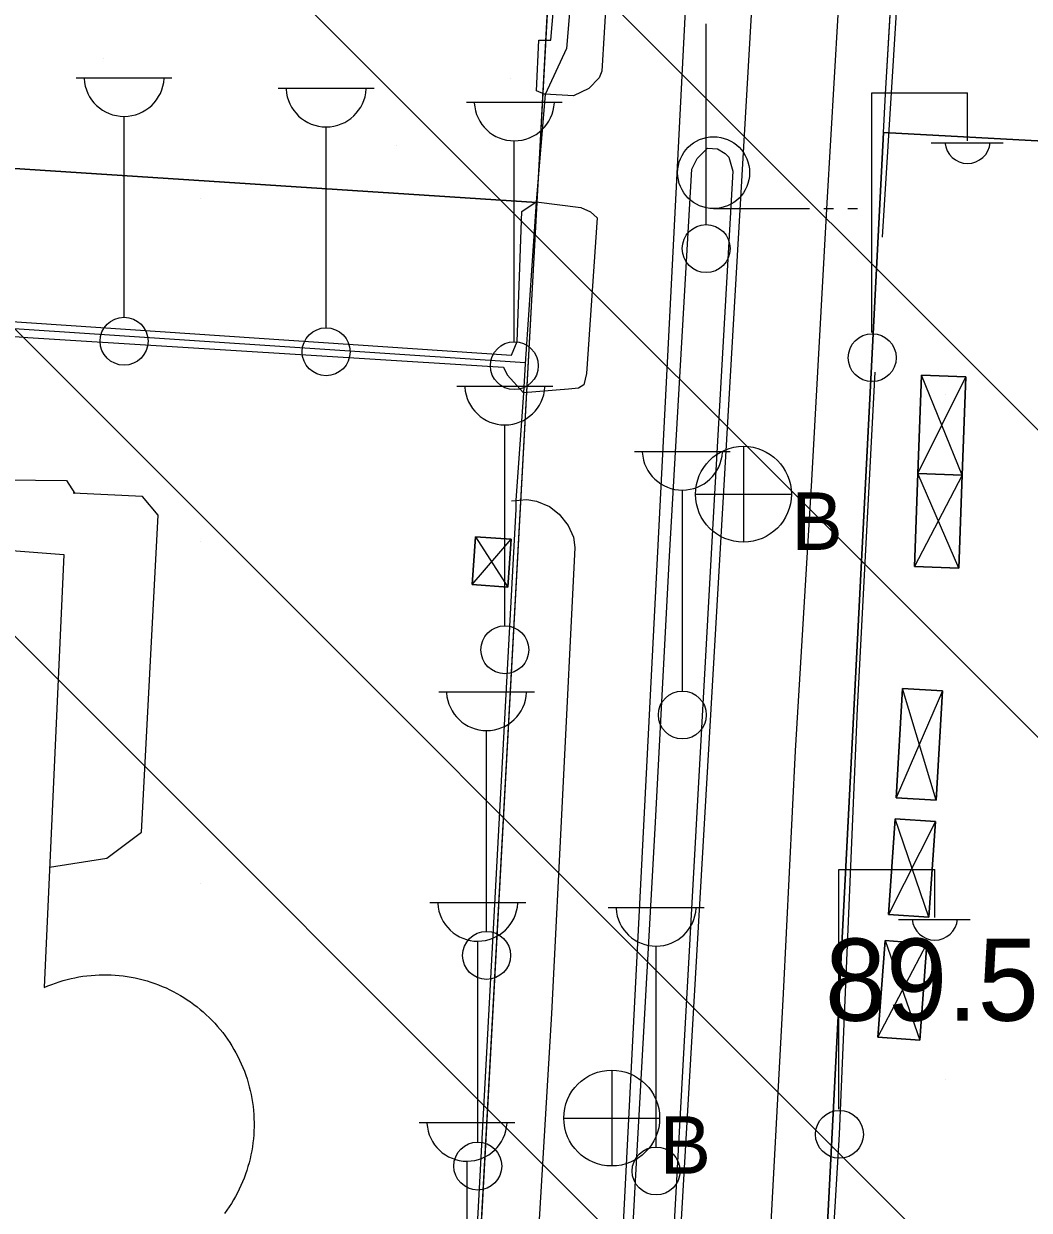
# Model space of a CAD drawing. Extents: x 417995 to 421451, y 4454518 to 4458015.
# Drawn here: x 420847.5 to 420920.9, y 4455478.6 to 4455565.3 of the extents above; entities that cross this region are included whole.
import ezdxf

# ---------------------------------------------------------------- set-up
doc = ezdxf.new("R2010")
doc.units = 0
for name, color, linetype in [('ADAKENARI', 7, 'Continuous'), ('B_Betonzemin', 7, 'Continuous'), ('B_Kapi', 7, 'Continuous'), ('B_Sundurma', 7, 'Continuous'), ('B_Ticari', 7, 'Continuous'), ('KALDIRIM_FAT', 7, 'Continuous'), ('PL_AYA_FUAR', 7, 'Continuous'), ('PL_K_BHA', 7, 'Continuous'), ('PL_SAY_KULTUR_TESIS', 7, 'Continuous'), ('S_Cad_Sok_Lambasi', 7, 'Continuous'), ('S_Elektrik_Diregi', 7, 'Continuous'), ('S_Rogar_Kapagi_Buski', 7, 'Continuous'), ('S_Tek_Agac', 7, 'Continuous'), ('Sinir_Duvar_tek_tarafa_ait', 7, 'Continuous'), ('Sinir_Ist_Duvari', 7, 'Continuous'), ('Sinir_Tel_bir_taraf', 7, 'Continuous'), ('SN_TR_SIVILASMA', 7, 'Continuous'), ('TRFAT_BHA', 7, 'Continuous'), ('TRFAT_PARKALANI', 7, 'Continuous'), ('Y_Kot_Noktasi', 7, 'Continuous'), ('Yol_Sose', 7, 'Continuous')]:
    doc.layers.add(name, color=color, linetype=linetype)

msp = doc.modelspace()

# ---------------------------------------------------------------- linework, layer by layer
at = {"layer": 'ADAKENARI'}
for p, q in [((420910.449, 4455560.119), (420912.469, 4455594.246)), ((420886.579, 4455581.517), (420884.979, 4455552.191)), ((420884.979, 4455552.191), (420718.56, 4455563.04)), ((420910.296, 4455557.308), (420910.449, 4455560.119)), ((420900.003, 4455356.914), (420910.296, 4455557.308)), ((420910.296, 4455557.308), (421023.863, 4455551.111)), ((420884.979, 4455552.191), (420878.176, 4455427.467))]:
    msp.add_line(p, q, dxfattribs=at)
at = {"layer": 'B_Betonzemin'}
msp.add_lwpolyline([(420849.402, 4455503.65), (420853.578, 4455504.292), (420856.105, 4455506.199), (420857.32, 4455529.349), (420856.18, 4455530.721), (420851.129, 4455530.953)], dxfattribs=at)
at = {"layer": 'B_Kapi'}
for points in [[(420885.599, 4455560.097), (420884.927, 4455552.257)], [(420884.001, 4455538.303), (420883.459, 4455530.43)]]:
    msp.add_lwpolyline(points, dxfattribs=at)
at = {"layer": 'B_Sundurma'}
for p, q in [((420912.817, 4455532.391), (420916.312, 4455539.455)), ((420916.054, 4455532.27), (420913.075, 4455539.576)), ((420916.054, 4455532.27), (420912.565, 4455525.601)), ((420915.802, 4455525.481), (420912.817, 4455532.391)), ((420880.259, 4455524.287), (420883.116, 4455527.598)), ((420880.499, 4455527.778), (420882.876, 4455524.107)), ((420914.605, 4455516.524), (420911.227, 4455508.703)), ((420914.137, 4455508.533), (420911.695, 4455516.694)), ((420914.104, 4455506.979), (420910.659, 4455500.197)), ((420913.609, 4455499.988), (420911.153, 4455507.187)), ((420909.897, 4455491.236), (420913.472, 4455498.057)), ((420910.424, 4455498.285), (420912.944, 4455491.008))]:
    msp.add_line(p, q, dxfattribs=at)
for points in [[(420912.817, 4455532.391), (420916.054, 4455532.27), (420916.312, 4455539.455), (420913.075, 4455539.576)], [(420912.818, 4455532.391), (420913.075, 4455539.576), (420916.312, 4455539.455), (420916.055, 4455532.27)], [(420915.802, 4455525.481), (420916.054, 4455532.27), (420912.817, 4455532.391), (420912.565, 4455525.601)], [(420915.802, 4455525.481), (420912.565, 4455525.601), (420912.818, 4455532.391), (420916.055, 4455532.27)], [(420880.499, 4455527.778), (420880.259, 4455524.287), (420882.876, 4455524.107), (420883.116, 4455527.598)], [(420880.499, 4455527.778), (420883.116, 4455527.598), (420882.876, 4455524.107), (420880.259, 4455524.287)], [(420914.137, 4455508.533), (420914.605, 4455516.524), (420911.695, 4455516.694), (420911.227, 4455508.703)], [(420914.137, 4455508.533), (420911.227, 4455508.703), (420911.695, 4455516.694), (420914.605, 4455516.524)], [(420913.609, 4455499.988), (420914.104, 4455506.979), (420911.153, 4455507.187), (420910.659, 4455500.197)], [(420913.609, 4455499.988), (420910.659, 4455500.197), (420911.154, 4455507.187), (420914.104, 4455506.979)], [(420910.424, 4455498.285), (420909.897, 4455491.236), (420912.944, 4455491.008), (420913.472, 4455498.057)], [(420910.424, 4455498.285), (420913.472, 4455498.057), (420912.944, 4455491.008), (420909.897, 4455491.236)]]:
    msp.add_lwpolyline(points, close=True, dxfattribs=at)
at = {"layer": 'B_Ticari'}
for points in [[(420833.653, 4455527.772), (420850.438, 4455526.496), (420849.003, 4455494.859), (420849.003, 4455494.859), (420849.275, 4455494.975), (420849.55, 4455495.083), (420849.828, 4455495.184), (420850.109, 4455495.277), (420850.392, 4455495.363), (420850.677, 4455495.44), (420850.964, 4455495.51), (420851.253, 4455495.573), (420851.543, 4455495.627), (420851.835, 4455495.674), (420852.128, 4455495.712), (420852.422, 4455495.743), (420852.717, 4455495.766), (420853.012, 4455495.781), (420853.308, 4455495.787), (420853.603, 4455495.786), (420853.899, 4455495.777), (420854.194, 4455495.76), (420854.488, 4455495.735), (420854.782, 4455495.701), (420855.075, 4455495.66), (420855.366, 4455495.611), (420855.656, 4455495.554), (420855.945, 4455495.49), (420856.231, 4455495.417), (420856.516, 4455495.337), (420856.798, 4455495.249), (420857.078, 4455495.154), (420857.355, 4455495.051), (420857.629, 4455494.94), (420857.9, 4455494.822), (420858.168, 4455494.697), (420858.432, 4455494.565), (420858.692, 4455494.425), (420858.949, 4455494.279), (420859.202, 4455494.125), (420859.45, 4455493.965), (420859.694, 4455493.799), (420859.934, 4455493.625), (420860.168, 4455493.445), (420860.398, 4455493.259), (420860.623, 4455493.067), (420860.842, 4455492.869), (420861.056, 4455492.665), (420861.264, 4455492.455), (420861.466, 4455492.24), (420861.663, 4455492.019), (420861.854, 4455491.793), (420862.038, 4455491.562), (420862.216, 4455491.326), (420862.388, 4455491.086), (420862.553, 4455490.84), (420862.711, 4455490.591), (420862.862, 4455490.337), (420863.007, 4455490.079), (420863.144, 4455489.817), (420863.275, 4455489.552), (420863.398, 4455489.284), (420863.514, 4455489.012), (420863.622, 4455488.737), (420863.723, 4455488.459), (420863.817, 4455488.178), (420863.903, 4455487.896), (420863.981, 4455487.611), (420864.051, 4455487.323), (420864.114, 4455487.035), (420864.169, 4455486.744), (420864.215, 4455486.452), (420864.254, 4455486.159), (420864.285, 4455485.865), (420864.308, 4455485.571), (420864.323, 4455485.275), (420864.33, 4455484.98), (420864.33, 4455484.684), (420864.321, 4455484.389), (420864.304, 4455484.094), (420864.279, 4455483.799), (420864.246, 4455483.506), (420864.205, 4455483.213), (420864.156, 4455482.921), (420864.1, 4455482.631), (420864.035, 4455482.343), (420863.963, 4455482.056), (420863.883, 4455481.772), (420863.796, 4455481.489), (420863.7, 4455481.209), (420863.598, 4455480.932), (420863.488, 4455480.658), (420863.37, 4455480.387), (420863.245, 4455480.119), (420863.113, 4455479.854), (420862.974, 4455479.594), (420862.828, 4455479.337), (420862.674, 4455479.084), (420862.515, 4455478.835), (420862.348, 4455478.591), (420862.175, 4455478.352)], [(420833.653, 4455527.772), (420850.438, 4455526.496), (420849.003, 4455494.859), (420849.003, 4455494.859), (420849.275, 4455494.975), (420849.55, 4455495.083), (420849.828, 4455495.184), (420850.109, 4455495.277), (420850.392, 4455495.362), (420850.677, 4455495.44), (420850.964, 4455495.511), (420851.253, 4455495.573), (420851.543, 4455495.627), (420851.835, 4455495.674), (420852.128, 4455495.712), (420852.422, 4455495.743), (420852.717, 4455495.766), (420853.012, 4455495.781), (420853.308, 4455495.787), (420853.603, 4455495.786), (420853.899, 4455495.777), (420854.194, 4455495.76), (420854.488, 4455495.735), (420854.782, 4455495.701), (420855.075, 4455495.66), (420855.366, 4455495.611), (420855.656, 4455495.554), (420855.945, 4455495.49), (420856.231, 4455495.417), (420856.516, 4455495.337), (420856.798, 4455495.249), (420857.078, 4455495.154), (420857.355, 4455495.051), (420857.629, 4455494.94), (420857.9, 4455494.822), (420858.168, 4455494.697), (420858.432, 4455494.565), (420858.692, 4455494.425), (420858.949, 4455494.279), (420859.202, 4455494.125), (420859.45, 4455493.965), (420859.694, 4455493.799), (420859.934, 4455493.625), (420860.168, 4455493.446), (420860.398, 4455493.259), (420860.623, 4455493.067), (420860.842, 4455492.869), (420861.056, 4455492.665), (420861.264, 4455492.455), (420861.467, 4455492.24), (420861.663, 4455492.019), (420861.854, 4455491.793), (420862.038, 4455491.562), (420862.216, 4455491.326), (420862.388, 4455491.085), (420862.553, 4455490.84), (420862.711, 4455490.591), (420862.862, 4455490.337), (420863.007, 4455490.079), (420863.145, 4455489.817), (420863.275, 4455489.552), (420863.398, 4455489.283), (420863.514, 4455489.012), (420863.622, 4455488.737), (420863.723, 4455488.459), (420863.817, 4455488.178), (420863.903, 4455487.896), (420863.981, 4455487.611), (420864.051, 4455487.323), (420864.114, 4455487.035), (420864.169, 4455486.744), (420864.215, 4455486.452), (420864.254, 4455486.159), (420864.285, 4455485.865), (420864.308, 4455485.571), (420864.323, 4455485.275), (420864.331, 4455484.98), (420864.33, 4455484.684), (420864.321, 4455484.389), (420864.304, 4455484.094), (420864.279, 4455483.799), (420864.246, 4455483.506), (420864.205, 4455483.213), (420864.156, 4455482.921), (420864.1, 4455482.631), (420864.035, 4455482.343), (420863.963, 4455482.056), (420863.883, 4455481.772), (420863.796, 4455481.489), (420863.701, 4455481.209), (420863.598, 4455480.932), (420863.488, 4455480.658), (420863.37, 4455480.387), (420863.245, 4455480.119), (420863.113, 4455479.854), (420862.974, 4455479.594), (420862.828, 4455479.337), (420862.675, 4455479.084), (420862.515, 4455478.835), (420862.348, 4455478.591), (420862.175, 4455478.352)]]:
    msp.add_lwpolyline(points, dxfattribs=at)
at = {"layer": 'KALDIRIM_FAT'}
for p, q in [((420885.695, 4455308.351), (420902.315, 4455594.591)), ((420896.563, 4455580.942), (420882.247, 4455300.18))]:
    msp.add_line(p, q, dxfattribs=at)
at = {"layer": 'PL_AYA_FUAR'}
msp.add_lwpolyline([(420787.06, 4455778.4), (420884.04, 4455668.02), (420888.93, 4455658.72), (420890.16, 4455653.06), (420890.46, 4455645.54), (420886.579, 4455581.517), (420884.979, 4455552.191), (420718.56, 4455563.04), (420710.4, 4455437.34), (420549.3, 4455446.81)], dxfattribs=at)
at = {"layer": 'PL_K_BHA'}
for p, q in [((420910.296, 4455557.308), (420900.003, 4455356.914)), ((421023.863, 4455551.111), (420910.296, 4455557.308))]:
    msp.add_line(p, q, dxfattribs=at)
msp.add_lwpolyline([(420710.4, 4455437.34), (420718.56, 4455563.04), (420884.979, 4455552.191), (420878.176, 4455427.467)], close=True, dxfattribs=at)
at = {"layer": 'PL_SAY_KULTUR_TESIS'}
msp.add_lwpolyline([(421062.734, 4455609.788), (421023.863, 4455551.111), (420910.296, 4455557.308), (420910.449, 4455560.119), (420912.469, 4455594.246)], dxfattribs=at)
at = {"layer": 'S_Cad_Sok_Lambasi'}
for p, q in [((420897.348, 4455550.58), (420897.348, 4455565.255)), ((420851.336, 4455561.312), (420858.336, 4455561.312)), ((420866.094, 4455560.543), (420873.094, 4455560.543)), ((420879.836, 4455559.527), (420886.836, 4455559.527)), ((420854.836, 4455543.812), (420854.836, 4455558.487)), ((420869.594, 4455543.043), (420869.594, 4455557.718)), ((420883.336, 4455542.027), (420883.336, 4455556.702)), ((420879.146, 4455538.775), (420886.146, 4455538.775)), ((420882.646, 4455521.275), (420882.646, 4455535.951)), ((420892.11, 4455534.013), (420899.11, 4455534.013)), ((420895.61, 4455516.513), (420895.61, 4455531.189)), ((420877.813, 4455516.451), (420884.813, 4455516.451)), ((420881.313, 4455498.951), (420881.313, 4455513.626)), ((420877.168, 4455501.064), (420884.168, 4455501.064)), ((420890.192, 4455500.7), (420897.192, 4455500.7)), ((420880.668, 4455483.564), (420880.668, 4455498.239)), ((420893.692, 4455483.2), (420893.692, 4455497.875)), ((420876.382, 4455484.994), (420883.382, 4455484.994)), ((420879.882, 4455467.494), (420879.882, 4455482.169))]:
    msp.add_line(p, q, dxfattribs=at)
for centre in [(420897.348, 4455548.83), (420854.836, 4455542.062), (420869.594, 4455541.293), (420883.336, 4455540.277), (420882.646, 4455519.525), (420895.61, 4455514.763), (420881.313, 4455497.201), (420880.668, 4455481.814), (420893.692, 4455481.45)]:
    msp.add_circle(centre, 1.75, dxfattribs=at)
for centre in [(420854.836, 4455561.416), (420869.594, 4455560.647), (420883.336, 4455559.631), (420882.646, 4455538.88), (420895.61, 4455534.118), (420881.313, 4455516.555), (420880.668, 4455501.168), (420893.692, 4455500.804), (420879.882, 4455485.098)]:
    msp.add_arc(centre, 2.929, 183.298, 356.90719, dxfattribs=at)
at = {"layer": 'S_Elektrik_Diregi'}
for p, q in [((420909.438, 4455542.697), (420909.438, 4455560.197)), ((420909.438, 4455560.197), (420916.438, 4455560.197)), ((420916.438, 4455556.697), (420916.438, 4455560.197)), ((420913.778, 4455556.557), (420919.028, 4455556.557)), ((420907.047, 4455485.965), (420907.047, 4455503.465)), ((420907.047, 4455503.465), (420914.047, 4455503.465)), ((420907.047, 4455485.965), (420907.047, 4455503.465)), ((420907.047, 4455503.465), (420914.047, 4455503.465)), ((420907.047, 4455485.965), (420907.047, 4455503.465)), ((420907.047, 4455503.465), (420914.047, 4455503.465)), ((420914.047, 4455499.965), (420914.047, 4455503.465)), ((420914.047, 4455499.965), (420914.047, 4455503.465)), ((420914.047, 4455499.965), (420914.047, 4455503.465)), ((420911.387, 4455499.825), (420916.637, 4455499.825)), ((420911.387, 4455499.825), (420916.637, 4455499.825)), ((420911.387, 4455499.825), (420916.637, 4455499.825))]:
    msp.add_line(p, q, dxfattribs=at)
for centre in [(420909.474, 4455540.861), (420907.083, 4455484.13), (420907.083, 4455484.13), (420907.083, 4455484.13)]:
    msp.add_circle(centre, 1.75, dxfattribs=at)
for centre in [(420916.439, 4455556.71), (420914.048, 4455499.978), (420914.048, 4455499.978), (420914.048, 4455499.978)]:
    msp.add_arc(centre, 1.658, 184.83843, 355.14641, dxfattribs=at)
at = {"layer": 'S_Rogar_Kapagi_Buski'}
for p, q in [((420900.072, 4455534.387), (420900.072, 4455527.387)), ((420896.572, 4455530.887), (420903.572, 4455530.887)), ((420890.452, 4455488.818), (420890.452, 4455481.818)), ((420886.952, 4455485.318), (420893.952, 4455485.318))]:
    msp.add_line(p, q, dxfattribs=at)
for centre in [(420900.072, 4455530.887), (420890.452, 4455485.318)]:
    msp.add_circle(centre, 3.5, dxfattribs=at)
at = {"layer": 'S_Tek_Agac'}
for p, q in [((420897.892, 4455551.751), (420904.892, 4455551.751)), ((420905.942, 4455551.751), (420906.642, 4455551.751)), ((420907.692, 4455551.751), (420908.392, 4455551.751))]:
    msp.add_line(p, q, dxfattribs=at)
msp.add_circle((420897.892, 4455554.376), 2.625, dxfattribs=at)
at = {"layer": 'Sinir_Duvar_tek_tarafa_ait'}
for points in [[(420910.232, 4455549.658), (420911.885, 4455576.277), (420913.67, 4455612.09), (420914.015, 4455620.907), (420915.653, 4455628.217), (420919.853, 4455635.513), (420922.605, 4455639.611), (420926.006, 4455643.174), (420930.06, 4455646.465), (420935.67, 4455649.821), (420941.397, 4455652.19), (420944.32, 4455652.979), (420949.061, 4455653.786), (420954.495, 4455654.014), (420968.224, 4455654.079), (420979.26, 4455654.138), (420987.525, 4455653.34), (420992.743, 4455652.257), (420998.322, 4455650.469), (421002.155, 4455649.012), (421008.153, 4455645.883), (421016.398, 4455640.619), (421031.576, 4455630.263), (421051.267, 4455617.062)], [(420895.862, 4455280.536), (420895.837, 4455284.672), (420897.774, 4455318.995), (420900.016, 4455357.818), (420901.41, 4455389.329), (420902.241, 4455389.339), (420902.343, 4455391.852), (420901.688, 4455391.927), (420903.87, 4455429.592), (420905.382, 4455455.635), (420907.082, 4455484.145), (420908.404, 4455515.242), (420909.698, 4455539.8)], [(420883.459, 4455530.43), (420883.45, 4455529.786), (420879.992, 4455465.763), (420879.897, 4455465.387)]]:
    msp.add_lwpolyline(points, dxfattribs=at)
at = {"layer": 'Sinir_Ist_Duvari'}
msp.add_lwpolyline([(420794.239, 4455546.673), (420828.874, 4455544.179), (420884.128, 4455540.505)], dxfattribs=at)
at = {"layer": 'Sinir_Tel_bir_taraf'}
for points in [[(420893.53, 4455641.545), (420891.501, 4455616.316), (420889.747, 4455594.454), (420887.143, 4455563.439), (420885.599, 4455560.097)], [(420884.927, 4455552.257), (420884.123, 4455540.421), (420884.001, 4455538.303)]]:
    msp.add_lwpolyline(points, dxfattribs=at)
at = {"layer": 'SN_TR_SIVILASMA'}
for p, q in [((421268.383, 4455188.774), (420123.474, 4456333.683)), ((421268.151, 4455166.555), (420116.871, 4456317.836)), ((421267.688, 4455122.118), (420103.665, 4456286.141)), ((421267.456, 4455099.899), (420097.062, 4456270.293))]:
    msp.add_line(p, q, dxfattribs=at)
at = {"layer": 'TRFAT_BHA'}
for p, q in [((420860.4, 4455552.467), (420860.4, 4455552.467)), ((420914.849, 4455538.161), (420914.849, 4455538.161)), ((420860.4, 4455527.467), (420860.4, 4455527.467)), ((420914.849, 4455513.161), (420914.849, 4455513.161)), ((420860.4, 4455502.467), (420860.4, 4455502.467)), ((420914.849, 4455488.161), (420914.849, 4455488.161))]:
    msp.add_line(p, q, dxfattribs=at)
at = {"layer": 'TRFAT_PARKALANI'}
for p, q in [((420853.324, 4455562.712), (420853.324, 4455562.712)), ((420883.081, 4455561.232), (420883.081, 4455561.232)), ((420874.756, 4455556.337), (420874.756, 4455556.337))]:
    msp.add_line(p, q, dxfattribs=at)
at = {"layer": 'Yol_Sose'}
for points in [[(420865.862, 4455689.535), (420885.587, 4455665.962), (420889.362, 4455660.171), (420892.053, 4455653.967), (420894.412, 4455647.339), (420894.708, 4455644.289), (420894.543, 4455641.039), (420894.167, 4455634.452), (420893.365, 4455623.908), (420892.298, 4455609.362), (420891.541, 4455596.763), (420890.692, 4455581.947), (420890.07, 4455567.469), (420889.722, 4455561.782), (420889.523, 4455561.312), (420888.772, 4455560.525), (420887.67, 4455559.979), (420885.572, 4455560.099)], [(420905.069, 4455531.882), (420906.174, 4455552.178), (420907.266, 4455570.508), (420908.449, 4455592.149), (420910.226, 4455614.934)], [(420885.599, 4455560.097), (420884.949, 4455560.355), (420885.127, 4455564.056), (420885.998, 4455564.044), (420887.306, 4455579.212), (420888.971, 4455601.969), (420877.422, 4455601.825), (420874.742, 4455569.124), (420874.679, 4455569.031), (420836.927, 4455571.289), (420837, 4455569.856), (420812.648, 4455571.142), (420812.516, 4455568.406), (420802.649, 4455569.139)], [(420894.673, 4455526.374), (420896.309, 4455554.644), (420896.699, 4455555.414), (420897.447, 4455556.16), (420898.166, 4455556.111), (420898.728, 4455555.782), (420899.008, 4455555.513), (420899.296, 4455554.487), (420897.879, 4455529.632), (420895.708, 4455490.487), (420894.015, 4455459.583), (420893.016, 4455442.724), (420892.728, 4455442.444), (420891.91, 4455442.153), (420891.514, 4455442.235), (420890.892, 4455442.395), (420890.331, 4455442.819), (420890.202, 4455443.105), (420892.175, 4455480.304)], [(420792.406, 4455547.159), (420883.138, 4455541.053), (420883.557, 4455542.043), (420883.88, 4455551.531), (420884.927, 4455552.257)], [(420884.927, 4455552.257), (420888.191, 4455551.825), (420888.911, 4455551.504), (420889.379, 4455551.083), (420888.608, 4455539.701), (420888.404, 4455538.876), (420888.031, 4455538.644), (420887.305, 4455538.566), (420884.001, 4455538.303)], [(420806.539, 4455545.441), (420847.814, 4455542.324), (420882.538, 4455540.172), (420882.81, 4455539.609), (420884.001, 4455538.303)], [(420843.824, 4455531.957), (420850.637, 4455531.89), (420851.245, 4455530.948)], [(420896.223, 4455278.713), (420894.072, 4455279.262), (420892.785, 4455280.182), (420891.823, 4455281.172), (420891.55, 4455281.723), (420891.35, 4455282.199), (420891.233, 4455283.354), (420892.286, 4455301.005), (420893.293, 4455319.676), (420894.601, 4455341.684), (420895.871, 4455364.196), (420897.133, 4455388.2), (420898.446, 4455411.687), (420899.306, 4455428.276), (420900.426, 4455447.596), (420901.78, 4455471.791), (420902.992, 4455494.422), (420903.883, 4455512.149), (420905.069, 4455531.882)], [(420883.132, 4455530.4), (420884.244, 4455530.502), (420884.952, 4455530.373), (420885.909, 4455529.99), (420886.611, 4455529.432), (420887.265, 4455528.609), (420887.652, 4455527.76), (420887.745, 4455527.004), (420886.863, 4455508.921), (420886.042, 4455492.953), (420885.139, 4455477.49), (420884.578, 4455468.31), (420884.328, 4455467.396), (420884.01, 4455466.883), (420883.633, 4455466.429), (420882.93, 4455465.907), (420882.424, 4455465.692), (420879.578, 4455465.349)], [(420892.175, 4455480.304), (420893.63, 4455506.464), (420894.673, 4455526.374)]]:
    msp.add_lwpolyline(points, dxfattribs=at)

# ---------------------------------------------------------------- texts
at = {"layer": 'S_Rogar_Kapagi_Buski'}
for p in [(420903.572, 4455526.822), (420893.952, 4455481.253)]:
    msp.add_text('B', height=4.2, dxfattribs=at).set_placement(p)
at = {"layer": 'Y_Kot_Noktasi'}
msp.add_text('89.55', height=6, dxfattribs=at).set_placement((420906.025, 4455492.428))

doc.saveas('drawing.dxf')
